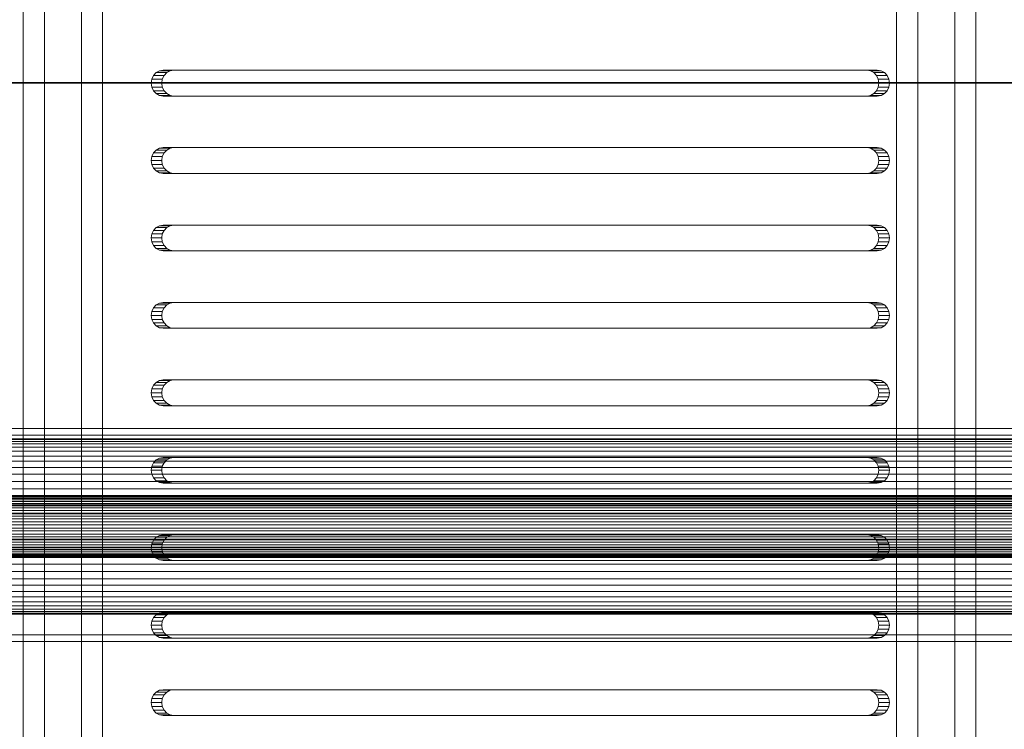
# Model space of a CAD drawing. Header units: millimetres. Extents: x -3490 to 61924, y -72580 to 6847.
# Tile 675 of 1056: x 27447 to 27638, y -18053 to -17915. Entities that reach past the tile are written whole.
import ezdxf

# ---------------------------------------------------------------- set-up
doc = ezdxf.new("R2010")
doc.units = ezdxf.units.MM
doc.layers.add('superior_bajante_movil', color=7, linetype='Continuous', lineweight=0)
doc.layers.add('superior_C09', color=7, linetype='Continuous', lineweight=0)

msp = doc.modelspace()

# ---------------------------------------------------------------- linework, layer by layer
at = {"layer": 'superior_bajante_movil'}
for p, q in [((27448.133, -17792), (27448.133, -18168)), ((27452.238, -18168), (27452.238, -17792)), ((27459.41, -18168), (27459.41, -17792)), ((27463.514, -17792), (27463.514, -18168)), ((27617.278, -17792), (27617.278, -18168)), ((27621.382, -18168), (27621.382, -17792)), ((27628.554, -18168), (27628.554, -17792)), ((27632.659, -17792), (27632.659, -18168)), ((27473.36, -17926.031), (27473.026, -17926.727)), ((27473.879, -17925.477), (27473.36, -17926.031)), ((27473.36, -17926.031), (27475.412, -17926.031)), ((27474.534, -17925.122), (27473.879, -17925.477)), ((27473.879, -17925.477), (27475.931, -17925.477)), ((27475.26, -17925), (27474.534, -17925.122)), ((27474.534, -17925.122), (27476.586, -17925.122)), ((27475.078, -17926.727), (27475.412, -17926.031)), ((27475.26, -17925), (27477.312, -17925)), ((27611.516, -17925), (27475.26, -17925)), ((27475.412, -17926.031), (27475.931, -17925.477)), ((27475.931, -17925.477), (27476.586, -17925.122)), ((27476.586, -17925.122), (27477.312, -17925)), ((27477.312, -17925), (27613.568, -17925)), ((27611.516, -17925), (27613.568, -17925)), ((27612.242, -17925.122), (27611.516, -17925)), ((27612.242, -17925.122), (27614.294, -17925.122)), ((27612.896, -17925.477), (27612.242, -17925.122)), ((27612.896, -17925.477), (27614.949, -17925.477)), ((27613.416, -17926.031), (27612.896, -17925.477)), ((27613.416, -17926.031), (27615.468, -17926.031)), ((27613.75, -17926.727), (27613.416, -17926.031)), ((27613.568, -17925), (27614.294, -17925.122)), ((27614.294, -17925.122), (27614.949, -17925.477)), ((27614.949, -17925.477), (27615.468, -17926.031)), ((27615.468, -17926.031), (27615.802, -17926.727)), ((27473.026, -17926.727), (27472.911, -17927.5)), ((27472.911, -17927.5), (27473.026, -17928.273)), ((27472.911, -17927.5), (27474.963, -17927.5)), ((27473.026, -17926.727), (27475.078, -17926.727)), ((27473.026, -17928.273), (27473.36, -17928.969)), ((27473.026, -17928.273), (27475.078, -17928.273)), ((27474.963, -17927.5), (27475.078, -17926.727)), ((27475.078, -17928.273), (27474.963, -17927.5)), ((27475.412, -17928.969), (27475.078, -17928.273)), ((27613.416, -17928.969), (27613.75, -17928.273)), ((27613.75, -17926.727), (27615.802, -17926.727)), ((27613.865, -17927.5), (27613.75, -17926.727)), ((27613.75, -17928.273), (27613.865, -17927.5)), ((27613.75, -17928.273), (27615.802, -17928.273)), ((27613.865, -17927.5), (27615.917, -17927.5)), ((27615.802, -17928.273), (27615.468, -17928.969)), ((27615.802, -17926.727), (27615.917, -17927.5)), ((27615.917, -17927.5), (27615.802, -17928.273)), ((27473.36, -17928.969), (27473.879, -17929.523)), ((27473.36, -17928.969), (27475.412, -17928.969)), ((27473.879, -17929.523), (27474.534, -17929.878)), ((27473.879, -17929.523), (27475.931, -17929.523)), ((27474.534, -17929.878), (27475.26, -17930)), ((27474.534, -17929.878), (27476.586, -17929.878)), ((27477.312, -17930), (27475.26, -17930)), ((27475.26, -17930), (27611.516, -17930)), ((27475.931, -17929.523), (27475.412, -17928.969)), ((27476.586, -17929.878), (27475.931, -17929.523)), ((27477.312, -17930), (27476.586, -17929.878)), ((27613.568, -17930), (27477.312, -17930)), ((27611.516, -17930), (27612.242, -17929.878)), ((27611.516, -17930), (27613.568, -17930)), ((27612.242, -17929.878), (27612.896, -17929.523)), ((27612.242, -17929.878), (27614.294, -17929.878)), ((27612.896, -17929.523), (27613.416, -17928.969)), ((27612.896, -17929.523), (27614.949, -17929.523)), ((27613.416, -17928.969), (27615.468, -17928.969)), ((27614.294, -17929.878), (27613.568, -17930)), ((27614.949, -17929.523), (27614.294, -17929.878)), ((27615.468, -17928.969), (27614.949, -17929.523)), ((27475.26, -17940), (27474.534, -17940.122)), ((27475.26, -17940), (27477.312, -17940)), ((27611.516, -17940), (27475.26, -17940)), ((27476.586, -17940.122), (27477.312, -17940)), ((27477.312, -17940), (27613.568, -17940)), ((27611.516, -17940), (27613.568, -17940)), ((27612.242, -17940.122), (27611.516, -17940)), ((27613.568, -17940), (27614.294, -17940.122)), ((27473.026, -17941.727), (27472.911, -17942.5)), ((27473.36, -17941.031), (27473.026, -17941.727)), ((27473.026, -17941.727), (27475.078, -17941.727)), ((27473.879, -17940.477), (27473.36, -17941.031)), ((27473.36, -17941.031), (27475.412, -17941.031)), ((27474.534, -17940.122), (27473.879, -17940.477)), ((27473.879, -17940.477), (27475.931, -17940.477)), ((27474.534, -17940.122), (27476.586, -17940.122)), ((27474.963, -17942.5), (27475.078, -17941.727)), ((27475.078, -17941.727), (27475.412, -17941.031)), ((27475.412, -17941.031), (27475.931, -17940.477)), ((27475.931, -17940.477), (27476.586, -17940.122)), ((27612.242, -17940.122), (27614.294, -17940.122)), ((27612.896, -17940.477), (27612.242, -17940.122)), ((27612.896, -17940.477), (27614.949, -17940.477)), ((27613.416, -17941.031), (27612.896, -17940.477)), ((27613.416, -17941.031), (27615.468, -17941.031)), ((27613.75, -17941.727), (27613.416, -17941.031)), ((27613.75, -17941.727), (27615.802, -17941.727)), ((27613.865, -17942.5), (27613.75, -17941.727)), ((27614.294, -17940.122), (27614.949, -17940.477)), ((27614.949, -17940.477), (27615.468, -17941.031)), ((27615.468, -17941.031), (27615.802, -17941.727)), ((27615.802, -17941.727), (27615.917, -17942.5)), ((27472.911, -17942.5), (27473.026, -17943.273)), ((27472.911, -17942.5), (27474.963, -17942.5)), ((27473.026, -17943.273), (27473.36, -17943.969)), ((27473.026, -17943.273), (27475.078, -17943.273)), ((27475.078, -17943.273), (27474.963, -17942.5)), ((27475.412, -17943.969), (27475.078, -17943.273)), ((27613.416, -17943.969), (27613.75, -17943.273)), ((27613.75, -17943.273), (27613.865, -17942.5)), ((27613.75, -17943.273), (27615.802, -17943.273)), ((27613.865, -17942.5), (27615.917, -17942.5)), ((27615.802, -17943.273), (27615.468, -17943.969)), ((27615.917, -17942.5), (27615.802, -17943.273)), ((27473.36, -17943.969), (27473.879, -17944.523)), ((27473.36, -17943.969), (27475.412, -17943.969)), ((27473.879, -17944.523), (27474.534, -17944.878)), ((27473.879, -17944.523), (27475.931, -17944.523)), ((27474.534, -17944.878), (27475.26, -17945)), ((27474.534, -17944.878), (27476.586, -17944.878)), ((27477.312, -17945), (27475.26, -17945)), ((27475.26, -17945), (27611.516, -17945)), ((27475.931, -17944.523), (27475.412, -17943.969)), ((27476.586, -17944.878), (27475.931, -17944.523)), ((27477.312, -17945), (27476.586, -17944.878)), ((27613.568, -17945), (27477.312, -17945)), ((27611.516, -17945), (27612.242, -17944.878)), ((27611.516, -17945), (27613.568, -17945)), ((27612.242, -17944.878), (27612.896, -17944.523)), ((27612.242, -17944.878), (27614.294, -17944.878)), ((27612.896, -17944.523), (27613.416, -17943.969)), ((27612.896, -17944.523), (27614.949, -17944.523)), ((27613.416, -17943.969), (27615.468, -17943.969)), ((27614.294, -17944.878), (27613.568, -17945)), ((27614.949, -17944.523), (27614.294, -17944.878)), ((27615.468, -17943.969), (27614.949, -17944.523)), ((27474.534, -17955.122), (27473.879, -17955.477)), ((27475.26, -17955), (27474.534, -17955.122)), ((27474.534, -17955.122), (27476.586, -17955.122)), ((27475.26, -17955), (27477.312, -17955)), ((27611.516, -17955), (27475.26, -17955)), ((27475.931, -17955.477), (27476.586, -17955.122)), ((27476.586, -17955.122), (27477.312, -17955)), ((27477.312, -17955), (27613.568, -17955)), ((27611.516, -17955), (27613.568, -17955)), ((27612.242, -17955.122), (27611.516, -17955)), ((27612.242, -17955.122), (27614.294, -17955.122)), ((27612.896, -17955.477), (27612.242, -17955.122)), ((27613.568, -17955), (27614.294, -17955.122)), ((27614.294, -17955.122), (27614.949, -17955.477)), ((27473.026, -17956.727), (27472.911, -17957.5)), ((27473.36, -17956.031), (27473.026, -17956.727)), ((27473.026, -17956.727), (27475.078, -17956.727)), ((27473.879, -17955.477), (27473.36, -17956.031)), ((27473.36, -17956.031), (27475.412, -17956.031)), ((27473.879, -17955.477), (27475.931, -17955.477)), ((27474.963, -17957.5), (27475.078, -17956.727)), ((27475.078, -17956.727), (27475.412, -17956.031)), ((27475.412, -17956.031), (27475.931, -17955.477)), ((27612.896, -17955.477), (27614.949, -17955.477)), ((27613.416, -17956.031), (27612.896, -17955.477)), ((27613.416, -17956.031), (27615.468, -17956.031)), ((27613.75, -17956.727), (27613.416, -17956.031)), ((27613.75, -17956.727), (27615.802, -17956.727)), ((27613.865, -17957.5), (27613.75, -17956.727)), ((27614.949, -17955.477), (27615.468, -17956.031)), ((27615.468, -17956.031), (27615.802, -17956.727)), ((27615.802, -17956.727), (27615.917, -17957.5)), ((27472.911, -17957.5), (27473.026, -17958.273)), ((27472.911, -17957.5), (27474.963, -17957.5)), ((27473.026, -17958.273), (27473.36, -17958.969)), ((27473.026, -17958.273), (27475.078, -17958.273)), ((27473.36, -17958.969), (27473.879, -17959.523)), ((27473.36, -17958.969), (27475.412, -17958.969)), ((27475.078, -17958.273), (27474.963, -17957.5)), ((27475.412, -17958.969), (27475.078, -17958.273)), ((27475.931, -17959.523), (27475.412, -17958.969)), ((27612.896, -17959.523), (27613.416, -17958.969)), ((27613.416, -17958.969), (27613.75, -17958.273)), ((27613.416, -17958.969), (27615.468, -17958.969)), ((27613.75, -17958.273), (27613.865, -17957.5)), ((27613.75, -17958.273), (27615.802, -17958.273)), ((27613.865, -17957.5), (27615.917, -17957.5)), ((27615.468, -17958.969), (27614.949, -17959.523)), ((27615.802, -17958.273), (27615.468, -17958.969)), ((27615.917, -17957.5), (27615.802, -17958.273)), ((27473.879, -17959.523), (27474.534, -17959.878)), ((27473.879, -17959.523), (27475.931, -17959.523)), ((27474.534, -17959.878), (27475.26, -17960)), ((27474.534, -17959.878), (27476.586, -17959.878)), ((27477.312, -17960), (27475.26, -17960)), ((27475.26, -17960), (27611.516, -17960)), ((27476.586, -17959.878), (27475.931, -17959.523)), ((27477.312, -17960), (27476.586, -17959.878)), ((27613.568, -17960), (27477.312, -17960)), ((27611.516, -17960), (27612.242, -17959.878)), ((27611.516, -17960), (27613.568, -17960)), ((27612.242, -17959.878), (27612.896, -17959.523)), ((27612.242, -17959.878), (27614.294, -17959.878)), ((27612.896, -17959.523), (27614.949, -17959.523)), ((27614.294, -17959.878), (27613.568, -17960)), ((27614.949, -17959.523), (27614.294, -17959.878)), ((27473.879, -17970.477), (27473.36, -17971.031)), ((27474.534, -17970.122), (27473.879, -17970.477)), ((27473.879, -17970.477), (27475.931, -17970.477)), ((27475.26, -17970), (27474.534, -17970.122)), ((27474.534, -17970.122), (27476.586, -17970.122)), ((27475.26, -17970), (27477.312, -17970)), ((27611.516, -17970), (27475.26, -17970)), ((27475.412, -17971.031), (27475.931, -17970.477)), ((27475.931, -17970.477), (27476.586, -17970.122)), ((27476.586, -17970.122), (27477.312, -17970)), ((27477.312, -17970), (27613.568, -17970)), ((27611.516, -17970), (27613.568, -17970)), ((27612.242, -17970.122), (27611.516, -17970)), ((27612.242, -17970.122), (27614.294, -17970.122)), ((27612.896, -17970.477), (27612.242, -17970.122)), ((27612.896, -17970.477), (27614.949, -17970.477)), ((27613.416, -17971.031), (27612.896, -17970.477)), ((27613.568, -17970), (27614.294, -17970.122)), ((27614.294, -17970.122), (27614.949, -17970.477)), ((27614.949, -17970.477), (27615.468, -17971.031)), ((27473.026, -17971.727), (27472.911, -17972.5)), ((27473.36, -17971.031), (27473.026, -17971.727)), ((27473.026, -17971.727), (27475.078, -17971.727)), ((27473.36, -17971.031), (27475.412, -17971.031)), ((27474.963, -17972.5), (27475.078, -17971.727)), ((27475.078, -17971.727), (27475.412, -17971.031)), ((27613.416, -17971.031), (27615.468, -17971.031)), ((27613.75, -17971.727), (27613.416, -17971.031)), ((27613.75, -17971.727), (27615.802, -17971.727)), ((27613.865, -17972.5), (27613.75, -17971.727)), ((27615.468, -17971.031), (27615.802, -17971.727)), ((27615.802, -17971.727), (27615.917, -17972.5)), ((27472.911, -17972.5), (27473.026, -17973.273)), ((27472.911, -17972.5), (27474.963, -17972.5)), ((27473.026, -17973.273), (27473.36, -17973.969)), ((27473.026, -17973.273), (27475.078, -17973.273)), ((27473.36, -17973.969), (27473.879, -17974.523)), ((27473.36, -17973.969), (27475.412, -17973.969)), ((27475.078, -17973.273), (27474.963, -17972.5)), ((27475.412, -17973.969), (27475.078, -17973.273)), ((27475.931, -17974.523), (27475.412, -17973.969)), ((27612.896, -17974.523), (27613.416, -17973.969)), ((27613.416, -17973.969), (27613.75, -17973.273)), ((27613.416, -17973.969), (27615.468, -17973.969)), ((27613.75, -17973.273), (27613.865, -17972.5)), ((27613.75, -17973.273), (27615.802, -17973.273)), ((27613.865, -17972.5), (27615.917, -17972.5)), ((27615.468, -17973.969), (27614.949, -17974.523)), ((27615.802, -17973.273), (27615.468, -17973.969)), ((27615.917, -17972.5), (27615.802, -17973.273)), ((27473.879, -17974.523), (27474.534, -17974.878)), ((27473.879, -17974.523), (27475.931, -17974.523)), ((27474.534, -17974.878), (27475.26, -17975)), ((27474.534, -17974.878), (27476.586, -17974.878)), ((27477.312, -17975), (27475.26, -17975)), ((27475.26, -17975), (27611.516, -17975)), ((27476.586, -17974.878), (27475.931, -17974.523)), ((27477.312, -17975), (27476.586, -17974.878)), ((27613.568, -17975), (27477.312, -17975)), ((27611.516, -17975), (27612.242, -17974.878)), ((27611.516, -17975), (27613.568, -17975)), ((27612.242, -17974.878), (27612.896, -17974.523)), ((27612.242, -17974.878), (27614.294, -17974.878)), ((27612.896, -17974.523), (27614.949, -17974.523)), ((27614.294, -17974.878), (27613.568, -17975)), ((27614.949, -17974.523), (27614.294, -17974.878)), ((27473.879, -17985.477), (27473.36, -17986.031)), ((27474.534, -17985.122), (27473.879, -17985.477)), ((27473.879, -17985.477), (27475.931, -17985.477)), ((27475.26, -17985), (27474.534, -17985.122)), ((27474.534, -17985.122), (27476.586, -17985.122)), ((27475.26, -17985), (27477.312, -17985)), ((27611.516, -17985), (27475.26, -17985)), ((27475.412, -17986.031), (27475.931, -17985.477)), ((27475.931, -17985.477), (27476.586, -17985.122)), ((27476.586, -17985.122), (27477.312, -17985)), ((27477.312, -17985), (27613.568, -17985)), ((27611.516, -17985), (27613.568, -17985)), ((27612.242, -17985.122), (27611.516, -17985)), ((27612.242, -17985.122), (27614.294, -17985.122)), ((27612.896, -17985.477), (27612.242, -17985.122)), ((27612.896, -17985.477), (27614.949, -17985.477)), ((27613.416, -17986.031), (27612.896, -17985.477)), ((27613.568, -17985), (27614.294, -17985.122)), ((27614.294, -17985.122), (27614.949, -17985.477)), ((27614.949, -17985.477), (27615.468, -17986.031)), ((27473.026, -17986.727), (27472.911, -17987.5)), ((27472.911, -17987.5), (27473.026, -17988.273)), ((27472.911, -17987.5), (27474.963, -17987.5)), ((27473.36, -17986.031), (27473.026, -17986.727)), ((27473.026, -17986.727), (27475.078, -17986.727)), ((27473.36, -17986.031), (27475.412, -17986.031)), ((27474.963, -17987.5), (27475.078, -17986.727)), ((27475.078, -17988.273), (27474.963, -17987.5)), ((27475.078, -17986.727), (27475.412, -17986.031)), ((27613.416, -17986.031), (27615.468, -17986.031)), ((27613.75, -17986.727), (27613.416, -17986.031)), ((27613.75, -17986.727), (27615.802, -17986.727)), ((27613.865, -17987.5), (27613.75, -17986.727)), ((27613.75, -17988.273), (27613.865, -17987.5)), ((27613.865, -17987.5), (27615.917, -17987.5)), ((27615.468, -17986.031), (27615.802, -17986.727)), ((27615.802, -17986.727), (27615.917, -17987.5)), ((27615.917, -17987.5), (27615.802, -17988.273)), ((27473.026, -17988.273), (27473.36, -17988.969)), ((27473.026, -17988.273), (27475.078, -17988.273)), ((27473.36, -17988.969), (27473.879, -17989.523)), ((27473.36, -17988.969), (27475.412, -17988.969)), ((27473.879, -17989.523), (27474.534, -17989.878)), ((27473.879, -17989.523), (27475.931, -17989.523)), ((27475.412, -17988.969), (27475.078, -17988.273)), ((27475.931, -17989.523), (27475.412, -17988.969)), ((27476.586, -17989.878), (27475.931, -17989.523)), ((27612.242, -17989.878), (27612.896, -17989.523)), ((27612.896, -17989.523), (27613.416, -17988.969)), ((27612.896, -17989.523), (27614.949, -17989.523)), ((27613.416, -17988.969), (27613.75, -17988.273)), ((27613.416, -17988.969), (27615.468, -17988.969)), ((27613.75, -17988.273), (27615.802, -17988.273)), ((27614.949, -17989.523), (27614.294, -17989.878)), ((27615.468, -17988.969), (27614.949, -17989.523)), ((27615.802, -17988.273), (27615.468, -17988.969)), ((27474.534, -17989.878), (27475.26, -17990)), ((27474.534, -17989.878), (27476.586, -17989.878)), ((27477.312, -17990), (27475.26, -17990)), ((27475.26, -17990), (27611.516, -17990)), ((27477.312, -17990), (27476.586, -17989.878)), ((27613.568, -17990), (27477.312, -17990)), ((27611.516, -17990), (27612.242, -17989.878)), ((27611.516, -17990), (27613.568, -17990)), ((27612.242, -17989.878), (27614.294, -17989.878)), ((27614.294, -17989.878), (27613.568, -17990)), ((27473.36, -18001.031), (27473.026, -18001.727)), ((27473.879, -18000.477), (27473.36, -18001.031)), ((27473.36, -18001.031), (27475.412, -18001.031)), ((27474.534, -18000.122), (27473.879, -18000.477)), ((27473.879, -18000.477), (27475.931, -18000.477)), ((27475.26, -18000), (27474.534, -18000.122)), ((27474.534, -18000.122), (27476.586, -18000.122)), ((27475.078, -18001.727), (27475.412, -18001.031)), ((27475.26, -18000), (27477.312, -18000)), ((27611.516, -18000), (27475.26, -18000)), ((27475.412, -18001.031), (27475.931, -18000.477)), ((27475.931, -18000.477), (27476.586, -18000.122)), ((27476.586, -18000.122), (27477.312, -18000)), ((27477.312, -18000), (27613.568, -18000)), ((27611.516, -18000), (27613.568, -18000)), ((27612.242, -18000.122), (27611.516, -18000)), ((27612.242, -18000.122), (27614.294, -18000.122)), ((27612.896, -18000.477), (27612.242, -18000.122)), ((27612.896, -18000.477), (27614.949, -18000.477)), ((27613.416, -18001.031), (27612.896, -18000.477)), ((27613.416, -18001.031), (27615.468, -18001.031)), ((27613.75, -18001.727), (27613.416, -18001.031)), ((27613.568, -18000), (27614.294, -18000.122)), ((27614.294, -18000.122), (27614.949, -18000.477)), ((27614.949, -18000.477), (27615.468, -18001.031)), ((27615.468, -18001.031), (27615.802, -18001.727)), ((27473.026, -18001.727), (27472.911, -18002.5)), ((27472.911, -18002.5), (27473.026, -18003.273)), ((27472.911, -18002.5), (27474.963, -18002.5)), ((27473.026, -18001.727), (27475.078, -18001.727)), ((27474.963, -18002.5), (27475.078, -18001.727)), ((27475.078, -18003.273), (27474.963, -18002.5)), ((27613.75, -18001.727), (27615.802, -18001.727)), ((27613.865, -18002.5), (27613.75, -18001.727)), ((27613.75, -18003.273), (27613.865, -18002.5)), ((27613.865, -18002.5), (27615.917, -18002.5)), ((27615.802, -18001.727), (27615.917, -18002.5)), ((27615.917, -18002.5), (27615.802, -18003.273)), ((27473.026, -18003.273), (27473.36, -18003.969)), ((27473.026, -18003.273), (27475.078, -18003.273)), ((27473.36, -18003.969), (27473.879, -18004.523)), ((27473.36, -18003.969), (27475.412, -18003.969)), ((27473.879, -18004.523), (27474.534, -18004.878)), ((27473.879, -18004.523), (27475.931, -18004.523)), ((27474.534, -18004.878), (27475.26, -18005)), ((27474.534, -18004.878), (27476.586, -18004.878)), ((27475.412, -18003.969), (27475.078, -18003.273)), ((27475.931, -18004.523), (27475.412, -18003.969)), ((27476.586, -18004.878), (27475.931, -18004.523)), ((27477.312, -18005), (27476.586, -18004.878)), ((27611.516, -18005), (27612.242, -18004.878)), ((27612.242, -18004.878), (27612.896, -18004.523)), ((27612.242, -18004.878), (27614.294, -18004.878)), ((27612.896, -18004.523), (27613.416, -18003.969)), ((27612.896, -18004.523), (27614.949, -18004.523)), ((27613.416, -18003.969), (27613.75, -18003.273)), ((27613.416, -18003.969), (27615.468, -18003.969)), ((27614.294, -18004.878), (27613.568, -18005)), ((27613.75, -18003.273), (27615.802, -18003.273)), ((27614.949, -18004.523), (27614.294, -18004.878)), ((27615.468, -18003.969), (27614.949, -18004.523)), ((27615.802, -18003.273), (27615.468, -18003.969)), ((27477.312, -18005), (27475.26, -18005)), ((27475.26, -18005), (27611.516, -18005)), ((27613.568, -18005), (27477.312, -18005)), ((27611.516, -18005), (27613.568, -18005)), ((27473.36, -18016.031), (27473.026, -18016.727)), ((27473.879, -18015.477), (27473.36, -18016.031)), ((27473.36, -18016.031), (27475.412, -18016.031)), ((27474.534, -18015.122), (27473.879, -18015.477)), ((27473.879, -18015.477), (27475.931, -18015.477)), ((27475.26, -18015), (27474.534, -18015.122)), ((27474.534, -18015.122), (27476.586, -18015.122)), ((27475.078, -18016.727), (27475.412, -18016.031)), ((27475.26, -18015), (27477.312, -18015)), ((27611.516, -18015), (27475.26, -18015)), ((27475.412, -18016.031), (27475.931, -18015.477)), ((27475.931, -18015.477), (27476.586, -18015.122)), ((27476.586, -18015.122), (27477.312, -18015)), ((27477.312, -18015), (27613.568, -18015)), ((27611.516, -18015), (27613.568, -18015)), ((27612.242, -18015.122), (27611.516, -18015)), ((27612.242, -18015.122), (27614.294, -18015.122)), ((27612.896, -18015.477), (27612.242, -18015.122)), ((27612.896, -18015.477), (27614.949, -18015.477)), ((27613.416, -18016.031), (27612.896, -18015.477)), ((27613.416, -18016.031), (27615.468, -18016.031)), ((27613.75, -18016.727), (27613.416, -18016.031)), ((27613.568, -18015), (27614.294, -18015.122)), ((27614.294, -18015.122), (27614.949, -18015.477)), ((27614.949, -18015.477), (27615.468, -18016.031)), ((27615.468, -18016.031), (27615.802, -18016.727)), ((27473.026, -18016.727), (27472.911, -18017.5)), ((27472.911, -18017.5), (27473.026, -18018.273)), ((27472.911, -18017.5), (27474.963, -18017.5)), ((27473.026, -18016.727), (27475.078, -18016.727)), ((27474.963, -18017.5), (27475.078, -18016.727)), ((27475.078, -18018.273), (27474.963, -18017.5)), ((27613.75, -18016.727), (27615.802, -18016.727)), ((27613.865, -18017.5), (27613.75, -18016.727)), ((27613.75, -18018.273), (27613.865, -18017.5)), ((27613.865, -18017.5), (27615.917, -18017.5)), ((27615.802, -18016.727), (27615.917, -18017.5)), ((27615.917, -18017.5), (27615.802, -18018.273)), ((27473.026, -18018.273), (27473.36, -18018.969)), ((27473.026, -18018.273), (27475.078, -18018.273)), ((27473.36, -18018.969), (27473.879, -18019.523)), ((27473.36, -18018.969), (27475.412, -18018.969)), ((27473.879, -18019.523), (27474.534, -18019.878)), ((27473.879, -18019.523), (27475.931, -18019.523)), ((27474.534, -18019.878), (27475.26, -18020)), ((27474.534, -18019.878), (27476.586, -18019.878)), ((27475.412, -18018.969), (27475.078, -18018.273)), ((27477.312, -18020), (27475.26, -18020)), ((27475.26, -18020), (27611.516, -18020)), ((27475.931, -18019.523), (27475.412, -18018.969)), ((27476.586, -18019.878), (27475.931, -18019.523)), ((27477.312, -18020), (27476.586, -18019.878)), ((27613.568, -18020), (27477.312, -18020)), ((27611.516, -18020), (27612.242, -18019.878)), ((27611.516, -18020), (27613.568, -18020)), ((27612.242, -18019.878), (27612.896, -18019.523)), ((27612.242, -18019.878), (27614.294, -18019.878)), ((27612.896, -18019.523), (27613.416, -18018.969)), ((27612.896, -18019.523), (27614.949, -18019.523)), ((27613.416, -18018.969), (27613.75, -18018.273)), ((27613.416, -18018.969), (27615.468, -18018.969)), ((27614.294, -18019.878), (27613.568, -18020)), ((27613.75, -18018.273), (27615.802, -18018.273)), ((27614.949, -18019.523), (27614.294, -18019.878)), ((27615.468, -18018.969), (27614.949, -18019.523)), ((27615.802, -18018.273), (27615.468, -18018.969)), ((27473.36, -18031.031), (27473.026, -18031.727)), ((27473.879, -18030.477), (27473.36, -18031.031)), ((27473.36, -18031.031), (27475.412, -18031.031)), ((27474.534, -18030.122), (27473.879, -18030.477)), ((27473.879, -18030.477), (27475.931, -18030.477)), ((27475.26, -18030), (27474.534, -18030.122)), ((27474.534, -18030.122), (27476.586, -18030.122)), ((27475.078, -18031.727), (27475.412, -18031.031)), ((27475.26, -18030), (27477.312, -18030)), ((27611.516, -18030), (27475.26, -18030)), ((27475.412, -18031.031), (27475.931, -18030.477)), ((27475.931, -18030.477), (27476.586, -18030.122)), ((27476.586, -18030.122), (27477.312, -18030)), ((27477.312, -18030), (27613.568, -18030)), ((27611.516, -18030), (27613.568, -18030)), ((27612.242, -18030.122), (27611.516, -18030)), ((27612.242, -18030.122), (27614.294, -18030.122)), ((27612.896, -18030.477), (27612.242, -18030.122)), ((27612.896, -18030.477), (27614.949, -18030.477)), ((27613.416, -18031.031), (27612.896, -18030.477)), ((27613.416, -18031.031), (27615.468, -18031.031)), ((27613.75, -18031.727), (27613.416, -18031.031)), ((27613.568, -18030), (27614.294, -18030.122)), ((27614.294, -18030.122), (27614.949, -18030.477)), ((27614.949, -18030.477), (27615.468, -18031.031)), ((27615.468, -18031.031), (27615.802, -18031.727)), ((27473.026, -18031.727), (27472.911, -18032.5)), ((27472.911, -18032.5), (27473.026, -18033.273)), ((27472.911, -18032.5), (27474.963, -18032.5)), ((27473.026, -18031.727), (27475.078, -18031.727)), ((27473.026, -18033.273), (27473.36, -18033.969)), ((27473.026, -18033.273), (27475.078, -18033.273)), ((27474.963, -18032.5), (27475.078, -18031.727)), ((27475.078, -18033.273), (27474.963, -18032.5)), ((27475.412, -18033.969), (27475.078, -18033.273)), ((27613.416, -18033.969), (27613.75, -18033.273)), ((27613.75, -18031.727), (27615.802, -18031.727)), ((27613.865, -18032.5), (27613.75, -18031.727)), ((27613.75, -18033.273), (27613.865, -18032.5)), ((27613.75, -18033.273), (27615.802, -18033.273)), ((27613.865, -18032.5), (27615.917, -18032.5)), ((27615.802, -18033.273), (27615.468, -18033.969)), ((27615.802, -18031.727), (27615.917, -18032.5)), ((27615.917, -18032.5), (27615.802, -18033.273)), ((27473.36, -18033.969), (27473.879, -18034.523)), ((27473.36, -18033.969), (27475.412, -18033.969)), ((27473.879, -18034.523), (27474.534, -18034.878)), ((27473.879, -18034.523), (27475.931, -18034.523)), ((27474.534, -18034.878), (27475.26, -18035)), ((27474.534, -18034.878), (27476.586, -18034.878)), ((27477.312, -18035), (27475.26, -18035)), ((27475.26, -18035), (27611.516, -18035)), ((27475.931, -18034.523), (27475.412, -18033.969)), ((27476.586, -18034.878), (27475.931, -18034.523)), ((27477.312, -18035), (27476.586, -18034.878)), ((27613.568, -18035), (27477.312, -18035)), ((27611.516, -18035), (27612.242, -18034.878)), ((27611.516, -18035), (27613.568, -18035)), ((27612.242, -18034.878), (27612.896, -18034.523)), ((27612.242, -18034.878), (27614.294, -18034.878)), ((27612.896, -18034.523), (27613.416, -18033.969)), ((27612.896, -18034.523), (27614.949, -18034.523)), ((27613.416, -18033.969), (27615.468, -18033.969)), ((27614.294, -18034.878), (27613.568, -18035)), ((27614.949, -18034.523), (27614.294, -18034.878)), ((27615.468, -18033.969), (27614.949, -18034.523)), ((27473.026, -18046.727), (27472.911, -18047.5)), ((27473.36, -18046.031), (27473.026, -18046.727)), ((27473.026, -18046.727), (27475.078, -18046.727)), ((27473.879, -18045.477), (27473.36, -18046.031)), ((27473.36, -18046.031), (27475.412, -18046.031)), ((27474.534, -18045.122), (27473.879, -18045.477)), ((27473.879, -18045.477), (27475.931, -18045.477)), ((27475.26, -18045), (27474.534, -18045.122)), ((27474.534, -18045.122), (27476.586, -18045.122)), ((27474.963, -18047.5), (27475.078, -18046.727)), ((27475.078, -18046.727), (27475.412, -18046.031)), ((27475.26, -18045), (27477.312, -18045)), ((27611.516, -18045), (27475.26, -18045)), ((27475.412, -18046.031), (27475.931, -18045.477)), ((27475.931, -18045.477), (27476.586, -18045.122)), ((27476.586, -18045.122), (27477.312, -18045)), ((27477.312, -18045), (27613.568, -18045)), ((27611.516, -18045), (27613.568, -18045)), ((27612.242, -18045.122), (27611.516, -18045)), ((27612.242, -18045.122), (27614.294, -18045.122)), ((27612.896, -18045.477), (27612.242, -18045.122)), ((27612.896, -18045.477), (27614.949, -18045.477)), ((27613.416, -18046.031), (27612.896, -18045.477)), ((27613.416, -18046.031), (27615.468, -18046.031)), ((27613.75, -18046.727), (27613.416, -18046.031)), ((27613.568, -18045), (27614.294, -18045.122)), ((27613.75, -18046.727), (27615.802, -18046.727)), ((27613.865, -18047.5), (27613.75, -18046.727)), ((27614.294, -18045.122), (27614.949, -18045.477)), ((27614.949, -18045.477), (27615.468, -18046.031)), ((27615.468, -18046.031), (27615.802, -18046.727)), ((27615.802, -18046.727), (27615.917, -18047.5)), ((27472.911, -18047.5), (27473.026, -18048.273)), ((27472.911, -18047.5), (27474.963, -18047.5)), ((27473.026, -18048.273), (27473.36, -18048.969)), ((27473.026, -18048.273), (27475.078, -18048.273)), ((27475.078, -18048.273), (27474.963, -18047.5)), ((27475.412, -18048.969), (27475.078, -18048.273)), ((27613.416, -18048.969), (27613.75, -18048.273)), ((27613.75, -18048.273), (27613.865, -18047.5)), ((27613.75, -18048.273), (27615.802, -18048.273)), ((27613.865, -18047.5), (27615.917, -18047.5)), ((27615.802, -18048.273), (27615.468, -18048.969)), ((27615.917, -18047.5), (27615.802, -18048.273)), ((27473.36, -18048.969), (27473.879, -18049.523)), ((27473.36, -18048.969), (27475.412, -18048.969)), ((27473.879, -18049.523), (27474.534, -18049.878)), ((27473.879, -18049.523), (27475.931, -18049.523)), ((27474.534, -18049.878), (27475.26, -18050)), ((27474.534, -18049.878), (27476.586, -18049.878)), ((27477.312, -18050), (27475.26, -18050)), ((27475.26, -18050), (27611.516, -18050)), ((27475.931, -18049.523), (27475.412, -18048.969)), ((27476.586, -18049.878), (27475.931, -18049.523)), ((27477.312, -18050), (27476.586, -18049.878)), ((27613.568, -18050), (27477.312, -18050)), ((27611.516, -18050), (27612.242, -18049.878)), ((27611.516, -18050), (27613.568, -18050)), ((27612.242, -18049.878), (27612.896, -18049.523)), ((27612.242, -18049.878), (27614.294, -18049.878)), ((27612.896, -18049.523), (27613.416, -18048.969)), ((27612.896, -18049.523), (27614.949, -18049.523)), ((27613.416, -18048.969), (27615.468, -18048.969)), ((27614.294, -18049.878), (27613.568, -18050)), ((27614.949, -18049.523), (27614.294, -18049.878)), ((27615.468, -18048.969), (27614.949, -18049.523))]:
    msp.add_line(p, q, dxfattribs=at)
at = {"layer": 'superior_C09'}
for p, q in [((27700.067, -17927.357), (27300.067, -17927.357)), ((27300.067, -17927.51), (27700.067, -17927.51)), ((27775.067, -17994.423), (27225.067, -17994.423)), ((27225.067, -17995.699), (27775.067, -17995.699)), ((27292.567, -17996.399), (27707.567, -17996.399)), ((27292.567, -17996.556), (27707.567, -17996.556)), ((27292.567, -17996.894), (27707.567, -17996.894)), ((27292.567, -17997.359), (27707.567, -17997.359)), ((27292.567, -17998.023), (27707.567, -17998.023)), ((27292.567, -17998.778), (27707.567, -17998.778)), ((27292.567, -17999.742), (27707.567, -17999.742)), ((27292.567, -18000.758), (27707.567, -18000.758)), ((27292.567, -18001.985), (27707.567, -18001.985)), ((27292.567, -18003.223), (27707.567, -18003.223)), ((27292.567, -18004.665), (27707.567, -18004.665)), ((27292.567, -18006.078), (27707.567, -18006.078)), ((27240.067, -18007.384), (27760.067, -18007.384)), ((27240.067, -18007.44), (27760.067, -18007.44)), ((27240.067, -18007.559), (27760.067, -18007.559)), ((27240.067, -18007.723), (27760.067, -18007.723)), ((27240.067, -18007.958), (27760.067, -18007.958)), ((27240.067, -18008.224), (27760.067, -18008.224)), ((27240.067, -18008.564), (27760.067, -18008.564)), ((27292.567, -18007.681), (27707.567, -18007.681)), ((27240.067, -18008.923), (27760.067, -18008.923)), ((27240.067, -18009.356), (27760.067, -18009.356)), ((27240.067, -18009.793), (27760.067, -18009.793)), ((27240.067, -18010.302), (27760.067, -18010.302)), ((27292.567, -18009.214), (27707.567, -18009.214)), ((27240.067, -18010.801), (27760.067, -18010.801)), ((27240.067, -18011.366), (27760.067, -18011.366)), ((27240.067, -18011.907), (27760.067, -18011.907)), ((27240.067, -18012.508), (27760.067, -18012.508)), ((27292.567, -18010.915), (27707.567, -18010.915)), ((27292.567, -18012.509), (27707.567, -18012.509)), ((27240.067, -18013.07), (27760.067, -18013.07)), ((27240.067, -18013.683), (27760.067, -18013.683)), ((27240.067, -18014.245), (27760.067, -18014.245)), ((27292.567, -18014.244), (27707.567, -18014.244)), ((27240.067, -18014.846), (27760.067, -18014.846)), ((27240.067, -18015.387), (27760.067, -18015.387)), ((27240.067, -18015.953), (27760.067, -18015.953)), ((27292.567, -18015.838), (27707.567, -18015.838)), ((27240.067, -18016.451), (27760.067, -18016.451)), ((27240.067, -18016.96), (27760.067, -18016.96)), ((27240.067, -18017.397), (27760.067, -18017.397)), ((27240.067, -18017.83), (27760.067, -18017.83)), ((27240.067, -18018.189), (27760.067, -18018.189)), ((27292.567, -18017.54), (27707.567, -18017.54)), ((27240.067, -18018.529), (27760.067, -18018.529)), ((27240.067, -18018.795), (27760.067, -18018.795)), ((27240.067, -18019.03), (27760.067, -18019.03)), ((27240.067, -18019.194), (27760.067, -18019.194)), ((27240.067, -18019.313), (27760.067, -18019.313)), ((27760.067, -18019.369), (27240.067, -18019.369)), ((27292.567, -18019.072), (27707.567, -18019.072)), ((27292.567, -18020.675), (27707.567, -18020.675)), ((27292.567, -18022.088), (27707.567, -18022.088)), ((27292.567, -18023.53), (27707.567, -18023.53)), ((27292.567, -18024.768), (27707.567, -18024.768)), ((27292.567, -18025.995), (27707.567, -18025.995)), ((27292.567, -18027.011), (27707.567, -18027.011)), ((27292.567, -18027.975), (27707.567, -18027.975)), ((27292.567, -18028.73), (27707.567, -18028.73)), ((27292.567, -18029.394), (27707.567, -18029.394)), ((27292.567, -18029.859), (27707.567, -18029.859)), ((27292.567, -18030.197), (27707.567, -18030.197)), ((27707.567, -18030.354), (27292.567, -18030.354)), ((27225.067, -18034.371), (27775.067, -18034.371)), ((27775.067, -18035.647), (27225.067, -18035.647))]:
    msp.add_line(p, q, dxfattribs=at)

doc.saveas('drawing.dxf')
